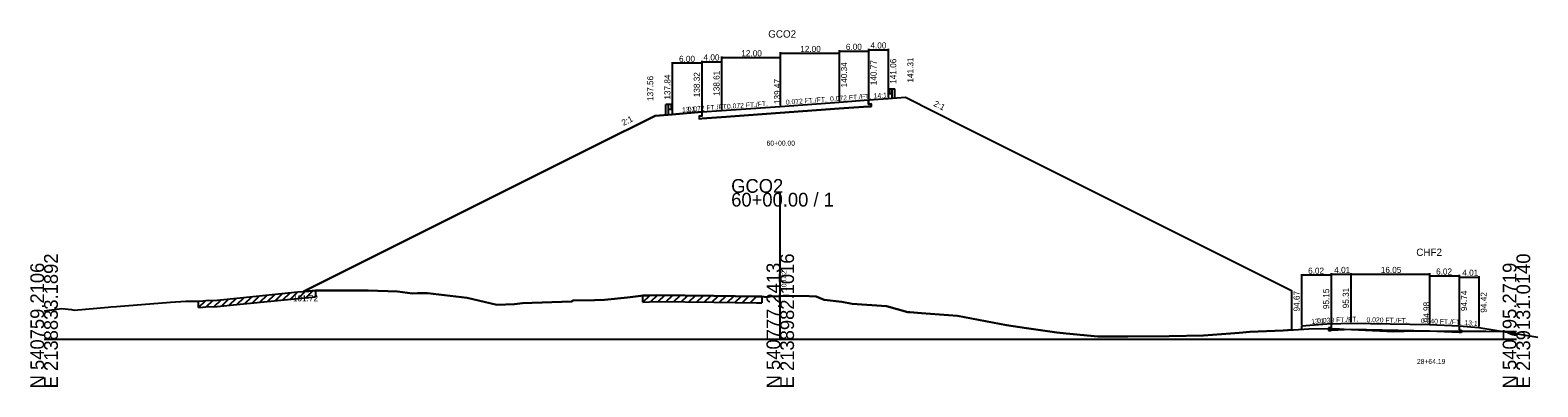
# Model space of a CAD drawing. Extents: x -14327 to 8886, y -10 to 39048.
# Drawn here: x 1997.2 to 2304.4, y 19990.3 to 20063 of the extents above; entities that cross this region are included whole.
import ezdxf

# ---------------------------------------------------------------- set-up
doc = ezdxf.new("R2010")
doc.units = 0
for name, color, linetype in [('Level 1', 7, 'Continuous'), ('Level 20', 7, 'Continuous'), ('Level 5', 7, 'Continuous'), ('Level 53', 7, 'Continuous'), ('Level 54', 7, 'Continuous'), ('Level 55', 7, 'Continuous'), ('Level 7', 7, 'Continuous'), ('RD_GPK_XS_Cell', 7, 'Continuous'), ('RD_XS_EwShp', 7, 'Continuous'), ('RD_XS_ExGround', 7, 'Continuous'), ('RD_XS_ExPaveRet', 7, 'Continuous'), ('RD_XS_Pave', 7, 'Continuous'), ('RD_XS_TX_Baseline', 7, 'Continuous'), ('RD_XS_TX_Elev_EX', 7, 'Continuous'), ('RD_XS_TX_Elev_PR', 7, 'Continuous'), ('RD_XS_TX_Station', 7, 'Continuous')]:
    doc.layers.add(name, color=color, linetype=linetype)

msp = doc.modelspace()

# ---------------------------------------------------------------- linework, layer by layer
at = {"layer": 'Level 1'}
for p, q in [((2172.02, 20050.87), (2172.14, 20050.97)), ((2172.02, 20050.77), (2172.14, 20050.68)), ((2172.02, 20050.34), (2172.14, 20050.44)), ((2172.02, 20050.24), (2172.14, 20050.15)), ((2172.15, 20050.97), (2172.23, 20050.98)), ((2172.15, 20050.15), (2172.23, 20050.13)), ((2172.16, 20050.64), (2172.16, 20050.48)), ((2172.23, 20051.05), (2172.23, 20050.07)), ((2172.23, 20051.05), (2172.78, 20051.05)), ((2172.23, 20050.07), (2172.78, 20050.07)), ((2172.78, 20049.06), (2172.78, 20051.05)), ((2172.78, 20051.05), (2173.34, 20051.05)), ((2173.34, 20049.06), (2173.34, 20051.05)), ((2126.66, 20045.84), (2126.66, 20047.83)), ((2127.22, 20047.83), (2126.66, 20047.83)), ((2127.22, 20045.84), (2127.22, 20047.83)), ((2127.77, 20047.83), (2127.22, 20047.83)), ((2127.77, 20046.86), (2127.22, 20046.86)), ((2127.77, 20047.83), (2127.77, 20046.86)), ((2127.85, 20047.76), (2127.77, 20047.77)), ((2127.85, 20046.93), (2127.77, 20046.92)), ((2127.84, 20047.42), (2127.84, 20047.27)), ((2127.98, 20047.66), (2127.86, 20047.75)), ((2127.98, 20047.56), (2127.86, 20047.47)), ((2127.98, 20047.13), (2127.86, 20047.22)), ((2127.98, 20047.03), (2127.86, 20046.94))]:
    msp.add_line(p, q, dxfattribs=at)
for centre, radius, start, end in [((2172.07, 20050.82), 0.0651, 129.0336, 230.9663), ((2172.07, 20050.29), 0.0651, 129.0336, 230.9663), ((2172.09, 20050.48), 0.0651, 302.9895, 0), ((2172.15, 20050.95), 0.026, 90, 129.0505), ((2172.09, 20050.64), 0.0651, 0, 45), ((2172.15, 20050.17), 0.026, 230.9496, 270), ((2127.91, 20047.42), 0.0651, 135, 180), ((2127.91, 20047.27), 0.0651, 180, 237.0105), ((2127.85, 20047.73), 0.026, 50.9495, 90), ((2127.85, 20046.96), 0.026, 270, 309.0504), ((2127.93, 20047.61), 0.0651, 309.0337, 50.9664), ((2127.93, 20047.08), 0.0651, 309.0337, 50.9664)]:
    msp.add_arc(centre, radius, start, end, dxfattribs=at)
at = {"layer": 'Level 20'}
for p, q in [((2256.2, 20013.3), (2256.2, 20002.87)), ((2262.22, 20013.1), (2256.2, 20013.1)), ((2262.22, 20013.46), (2262.22, 20003.35)), ((2262.22, 20013.3), (2262.22, 20003.35)), ((2262.22, 20013.26), (2266.24, 20013.26)), ((2266.24, 20013.46), (2266.24, 20003.51)), ((2266.24, 20013.26), (2282.29, 20013.26)), ((2282.29, 20013.46), (2282.29, 20003.18)), ((2282.29, 20013.13), (2282.29, 20003.18)), ((2282.29, 20012.93), (2288.31, 20012.93)), ((2288.31, 20013.13), (2288.31, 20002.94)), ((2288.31, 20012.89), (2288.31, 20002.94)), ((2288.31, 20012.69), (2292.33, 20012.69)), ((2292.33, 20012.89), (2292.33, 20002.62)), ((2262.22, 20003.15), (2256.2, 20002.67)), ((2256.2, 20002.67), (2256.2, 20002.02)), ((2262.22, 20002.32), (2261.72, 20002.3)), ((2261.72, 20002.3), (2261.72, 20001.8)), ((2262.22, 20003.15), (2266.24, 20003.31)), ((2262.22, 20003.15), (2262.22, 20002.32)), ((2266.24, 20003.31), (2282.29, 20002.98)), ((2282.29, 20002.98), (2288.31, 20002.74)), ((2288.31, 20002.74), (2288.31, 20001.91)), ((2288.31, 20002.74), (2292.33, 20002.42)), ((2292.33, 20002.42), (2304.37, 20000.42)), ((2261.72, 20001.8), (2262.22, 20001.82)), ((2266.24, 20001.98), (2262.22, 20001.82)), ((2282.29, 20001.65), (2266.24, 20001.98)), ((2288.31, 20001.41), (2282.29, 20001.65)), ((2288.31, 20001.91), (2288.81, 20001.89)), ((2288.81, 20001.39), (2288.31, 20001.41)), ((2288.81, 20001.89), (2288.81, 20001.39))]:
    msp.add_line(p, q, dxfattribs=at)
at = {"layer": 'Level 5'}
for p, q in [((2168, 20048.77), (2168, 20047.94)), ((2134, 20045.49), (2133.5, 20045.45)), ((2133.5, 20045.45), (2133.5, 20044.95)), ((2134, 20046.32), (2134, 20045.49)), ((2150, 20046.14), (2138, 20045.28)), ((2162, 20047), (2150, 20046.14)), ((2168, 20047.44), (2162, 20047)), ((2168, 20047.94), (2168.5, 20047.97)), ((2168.5, 20047.47), (2168, 20047.44)), ((2168.5, 20047.97), (2168.5, 20047.47)), ((2133.5, 20044.95), (2134, 20044.99)), ((2138, 20045.28), (2134, 20044.99))]:
    msp.add_line(p, q, dxfattribs=at)
at = {"layer": 'Level 54'}
for p, q in [((2138, 20057.62), (2138, 20046.81)), ((2150, 20058.49), (2150, 20047.67)), ((2150, 20058.29), (2162, 20058.29)), ((2150, 20057.62), (2150, 20047.67)), ((2162, 20058.92), (2162, 20048.54)), ((2162, 20058.72), (2168, 20058.72)), ((2162, 20058.49), (2162, 20048.54)), ((2168, 20059.21), (2168, 20048.97)), ((2168, 20059.01), (2172, 20059.01)), ((2168, 20058.92), (2168, 20048.97)), ((2172, 20059.21), (2172, 20049.26)), ((2128, 20056.47), (2128, 20046.04)), ((2134, 20056.27), (2128, 20056.27)), ((2134, 20056.76), (2134, 20046.52)), ((2134, 20056.56), (2138, 20056.56)), ((2134, 20056.47), (2134, 20046.52)), ((2138, 20057.42), (2150, 20057.42)), ((2138, 20056.76), (2138, 20046.81))]:
    msp.add_line(p, q, dxfattribs=at)
at = {"layer": 'Level 7'}
for p, q in [((2168, 20048.77), (2172, 20049.06)), ((2172, 20049.06), (2175.5, 20049.31)), ((2175.5, 20049.31), (2187.5, 20043.31)), ((2124.5, 20045.56), (2112.5, 20039.56)), ((2128, 20045.84), (2124.5, 20045.56)), ((2134, 20046.32), (2128, 20045.84)), ((2187.5, 20043.31), (2254.2, 20009.96)), ((2112.5, 20039.56), (2052.83, 20009.72)), ((2254.2, 20009.96), (2254.2, 20001.9))]:
    msp.add_line(p, q, dxfattribs=at)
at = {"layer": 'RD_GPK_XS_Cell'}
for p, q in [((2150, 20000), (2150, 20029.85)), ((2000, 20000), (2150, 20000)), ((2150, 20000), (2300, 20000))]:
    msp.add_line(p, q, dxfattribs=at)
at = {"layer": 'RD_XS_EwShp'}
msp.add_lwpolyline([(2168, 20048.77), (2172, 20049.06), (2175.5, 20049.31), (2187.5, 20043.31), (2254.2, 20009.96), (2254.2, 20001.9), (2252.49, 20001.81), (2245.67, 20001.5), (2243.54, 20001.33), (2241.71, 20001.21), (2236.23, 20000.77), (2229.25, 20000.66), (2220.84, 20000.54), (2218.09, 20000.58), (2214.71, 20000.6), (2208.25, 20001.16), (2206.38, 20001.38), (2200.18, 20002.29), (2196.09, 20002.89), (2186.1, 20004.75), (2178.8, 20005.32), (2176.37, 20005.5), (2176.02, 20005.56), (2171.63, 20006.75), (2164.63, 20007.25), (2162.56, 20007.64), (2158.92, 20008.03), (2157.34, 20008.74), (2155.88, 20008.82), (2151.83, 20008.87), (2150.56, 20008.85), (2150, 20008.82), (2147.97, 20008.69), (2147.26, 20008.59), (2146.25, 20008.72), (2145.13, 20008.73), (2140.81, 20008.81), (2136.44, 20008.85), (2124.72, 20008.98), (2123.33, 20008.94), (2122.02, 20008.89), (2121.56, 20008.85), (2118.89, 20008.5), (2114.16, 20008.07), (2112.12, 20007.95), (2107.81, 20007.89), (2107.47, 20007.72), (2097.49, 20007.35), (2095.85, 20007.15), (2092.25, 20007.02), (2086.2, 20008.42), (2083.89, 20008.75), (2078.1, 20009.42), (2076.07, 20009.41), (2075.06, 20009.33), (2071.99, 20009.76), (2066, 20009.94), (2063.81, 20009.95), (2062.62, 20009.93), (2055.31, 20009.93), (2053.96, 20009.81), (2052.83, 20009.72), (2112.5, 20039.56), (2124.5, 20045.56), (2128, 20045.84), (2134, 20046.32), (2134, 20045.49), (2133.5, 20045.45), (2133.5, 20044.95), (2134, 20044.99), (2138, 20045.28), (2150, 20046.14), (2162, 20047), (2168, 20047.44), (2168.5, 20047.47), (2168.5, 20047.97), (2168, 20047.94)], close=True, dxfattribs=at)
at = {"layer": 'RD_XS_ExGround'}
for p, q in [((2039.94, 20008.44), (2051.69, 20009.64)), ((2051.69, 20009.64), (2053.96, 20009.81)), ((2053.96, 20009.81), (2055.31, 20009.93)), ((2055.31, 20009.93), (2062.62, 20009.93)), ((2062.62, 20009.93), (2063.81, 20009.95)), ((2063.81, 20009.95), (2066, 20009.94)), ((2066, 20009.94), (2071.99, 20009.76)), ((2071.99, 20009.76), (2075.06, 20009.33)), ((2075.06, 20009.33), (2076.07, 20009.41)), ((2076.07, 20009.41), (2078.1, 20009.42)), ((2078.1, 20009.42), (2083.89, 20008.75)), ((2083.89, 20008.75), (2086.2, 20008.42)), ((2114.16, 20008.07), (2118.89, 20008.5)), ((2118.89, 20008.5), (2121.56, 20008.85)), ((2121.56, 20008.85), (2122.02, 20008.89)), ((2122.02, 20008.89), (2123.33, 20008.94)), ((2123.33, 20008.94), (2124.72, 20008.98)), ((2124.72, 20008.98), (2136.44, 20008.85)), ((2136.44, 20008.85), (2140.81, 20008.81)), ((2140.81, 20008.81), (2145.13, 20008.73)), ((2145.13, 20008.73), (2146.25, 20008.72)), ((2146.25, 20008.72), (2147.26, 20008.59)), ((2147.26, 20008.59), (2147.97, 20008.69)), ((2147.97, 20008.69), (2150, 20008.82)), ((2150, 20008.82), (2150.56, 20008.85)), ((2150.56, 20008.85), (2151.83, 20008.87)), ((2151.83, 20008.87), (2155.88, 20008.82)), ((2155.88, 20008.82), (2157.34, 20008.74)), ((2157.34, 20008.74), (2158.92, 20008.03)), ((2000, 20005.81), (2003.64, 20006.26)), ((2003.64, 20006.26), (2005.56, 20006.04)), ((2005.56, 20006.04), (2006.13, 20005.95)), ((2006.13, 20005.95), (2013.07, 20006.56)), ((2013.07, 20006.56), (2013.61, 20006.61)), ((2013.61, 20006.61), (2014.72, 20006.69)), ((2014.72, 20006.69), (2025.77, 20007.56)), ((2025.77, 20007.56), (2028.91, 20007.74)), ((2028.91, 20007.74), (2030.94, 20007.77)), ((2030.94, 20007.77), (2031.46, 20007.75)), ((2031.46, 20007.75), (2032.32, 20007.82)), ((2032.32, 20007.82), (2033.6, 20007.95)), ((2033.6, 20007.95), (2034.57, 20007.92)), ((2034.57, 20007.92), (2039.94, 20008.44)), ((2086.2, 20008.42), (2092.25, 20007.02)), ((2092.25, 20007.02), (2095.85, 20007.15)), ((2095.85, 20007.15), (2097.49, 20007.35)), ((2097.49, 20007.35), (2107.47, 20007.72)), ((2107.47, 20007.72), (2107.81, 20007.89)), ((2107.81, 20007.89), (2112.12, 20007.95)), ((2112.12, 20007.95), (2114.16, 20008.07)), ((2158.92, 20008.03), (2162.56, 20007.64)), ((2162.56, 20007.64), (2164.63, 20007.25)), ((2164.63, 20007.25), (2171.63, 20006.75)), ((2171.63, 20006.75), (2176.02, 20005.56)), ((2176.02, 20005.56), (2176.37, 20005.5)), ((2176.37, 20005.5), (2178.8, 20005.32)), ((2178.8, 20005.32), (2186.1, 20004.75)), ((2186.1, 20004.75), (2196.09, 20002.89)), ((2196.09, 20002.89), (2200.18, 20002.29)), ((2200.18, 20002.29), (2206.38, 20001.38)), ((2206.38, 20001.38), (2208.25, 20001.16)), ((2208.25, 20001.16), (2214.71, 20000.6)), ((2214.71, 20000.6), (2218.09, 20000.58)), ((2218.09, 20000.58), (2220.84, 20000.54)), ((2220.84, 20000.54), (2229.25, 20000.66)), ((2229.25, 20000.66), (2236.23, 20000.77)), ((2236.23, 20000.77), (2241.71, 20001.21)), ((2241.71, 20001.21), (2243.54, 20001.33)), ((2243.54, 20001.33), (2245.67, 20001.5)), ((2245.67, 20001.5), (2252.49, 20001.81)), ((2252.49, 20001.81), (2257.67, 20002.1)), ((2257.67, 20002.1), (2263.01, 20002.2)), ((2263.01, 20002.2), (2264.87, 20002.09)), ((2264.87, 20002.09), (2267.85, 20001.94)), ((2267.85, 20001.94), (2275.05, 20001.61)), ((2275.05, 20001.61), (2279.32, 20001.72)), ((2279.32, 20001.72), (2285.89, 20001.63)), ((2285.89, 20001.63), (2293.74, 20001.67)), ((2293.74, 20001.67), (2299.12, 20001.57)), ((2299.12, 20001.57), (2300, 20001.57))]:
    msp.add_line(p, q, dxfattribs=at)
at = {"layer": 'RD_XS_ExPaveRet'}
for p, q in [((2039.26, 20007.07), (2040.77, 20008.52)), ((2040.82, 20007.23), (2042.33, 20008.68)), ((2042.38, 20007.39), (2043.89, 20008.84)), ((2043.94, 20007.55), (2045.45, 20009)), ((2045.5, 20007.71), (2047.01, 20009.16)), ((2047.06, 20007.86), (2048.58, 20009.32)), ((2048.62, 20008.02), (2050.14, 20009.48)), ((2050.18, 20008.18), (2051.7, 20009.64)), ((2051.69, 20008.34), (2053.96, 20008.51)), ((2051.74, 20008.34), (2053.22, 20009.76)), ((2053.3, 20008.46), (2054.78, 20009.89)), ((2053.96, 20008.51), (2055.31, 20008.63)), ((2055.31, 20009.93), (2055.31, 20008.63)), ((2122.02, 20007.59), (2123.42, 20008.94)), ((2122.02, 20007.59), (2122.02, 20008.89)), ((2123.58, 20007.64), (2124.96, 20008.98)), ((2125.14, 20007.67), (2126.47, 20008.96)), ((2126.7, 20007.66), (2128.03, 20008.94)), ((2128.26, 20007.64), (2129.59, 20008.93)), ((2129.82, 20007.62), (2131.16, 20008.91)), ((2131.38, 20007.61), (2132.72, 20008.89)), ((2132.94, 20007.59), (2134.28, 20008.88)), ((2134.5, 20007.57), (2135.84, 20008.86)), ((2136.06, 20007.56), (2137.4, 20008.85)), ((2137.62, 20007.54), (2138.96, 20008.83)), ((2139.18, 20007.53), (2140.52, 20008.82)), ((2140.74, 20007.51), (2142.07, 20008.79)), ((2142.3, 20007.48), (2143.63, 20008.76)), ((2143.86, 20007.45), (2145.19, 20008.73)), ((2146.25, 20008.72), (2146.25, 20007.42)), ((2031.46, 20006.45), (2032.95, 20007.89)), ((2031.46, 20006.45), (2031.46, 20007.75)), ((2031.46, 20006.45), (2032.32, 20006.52)), ((2032.32, 20006.52), (2033.6, 20006.65)), ((2033.02, 20006.59), (2034.41, 20007.93)), ((2033.6, 20006.65), (2034.57, 20006.62)), ((2034.57, 20006.62), (2039.94, 20007.14)), ((2034.58, 20006.62), (2036.08, 20008.07)), ((2036.14, 20006.77), (2037.64, 20008.22)), ((2037.7, 20006.92), (2039.2, 20008.37)), ((2039.94, 20007.14), (2051.69, 20008.34)), ((2122.02, 20007.59), (2123.33, 20007.64)), ((2123.33, 20007.64), (2124.72, 20007.68)), ((2124.72, 20007.68), (2136.44, 20007.55)), ((2136.44, 20007.55), (2140.81, 20007.51)), ((2140.81, 20007.51), (2145.13, 20007.43)), ((2145.13, 20007.43), (2146.25, 20007.42))]:
    msp.add_line(p, q, dxfattribs=at)
at = {"layer": 'RD_XS_Pave'}
for p, q in [((2162, 20048.34), (2168, 20048.77)), ((2134, 20046.32), (2138, 20046.61)), ((2138, 20046.61), (2150, 20047.47)), ((2150, 20047.47), (2162, 20048.34))]:
    msp.add_line(p, q, dxfattribs=at)

# ---------------------------------------------------------------- texts
at = {"layer": 'Level 20'}
for s, height, p in [('CHF2', 1.5, (2279.6, 20016.98)), ('6.02', 1.25, (2257.55, 20013.35)), ('4.01', 1.25, (2262.88, 20013.51)), ('16.05', 1.25, (2272.37, 20013.51)), ('6.02', 1.25, (2283.63, 20013.18)), ('4.01', 1.25, (2288.97, 20012.94)), ('28+64.19', 1, (2279.72, 19994.98))]:
    msp.add_text(s, height=height, dxfattribs=at).set_placement(p)
for s, height, rotation, p in [('94.67', 1.25, 90, (2255.83, 20005.67)), ('95.15', 1.25, 90, (2261.85, 20006.15)), ('95.31', 1.25, 90, (2265.86, 20006.31)), ('94.74', 1.25, 90, (2289.94, 20005.74)), ('94.42', 1.25, 90, (2293.95, 20005.42)), (' 94.98', 1.25, 90, (2282.29, 20002.98)), ('13:1', 1, 4.5586, (2258.24, 20003.09)), ('0.039 FT./FT.', 1, 2.2584, (2259.43, 20003.29)), ('0.020 FT./FT.', 1, 358.8336, (2269.45, 20003.49)), ('0.040 FT./FT.', 1, 357.6928, (2280.54, 20003.3)), ('13:1', 1, 355.4414, (2289.38, 20002.91))]:
    msp.add_text(s, height=height, rotation=rotation, dxfattribs=at).set_placement(p)
at = {"layer": 'Level 53'}
for s, rotation, p in [('138.61', 90, (2137.63, 20049.61)), ('140.34', 90, (2163.62, 20051.34)), ('140.77', 90, (2169.63, 20051.77)), ('141.06', 90, (2173.63, 20052.06)), ('141.31', 90, (2177.13, 20052.31)), ('137.56', 90, (2124.12, 20048.56)), ('137.84', 90, (2127.62, 20048.84)), ('138.32', 90, (2133.62, 20049.32)), ('2:1', 333.4349, (2181.11, 20047.62)), ('2:1', 26.5651, (2118.05, 20043.46))]:
    msp.add_text(s, height=1.25, rotation=rotation, dxfattribs=at).set_placement(p)
msp.add_text('101.72', height=1.25, dxfattribs=at).set_placement((2050.7, 20007.72))
at = {"layer": 'Level 54'}
for s, p in [('6.00', (2129.37, 20056.52)), ('4.00', (2134.37, 20056.81)), ('12.00', (2142.07, 20057.67)), ('12.00', (2154.07, 20058.54)), ('6.00', (2163.37, 20058.97)), ('4.00', (2168.37, 20059.26))]:
    msp.add_text(s, height=1.25, dxfattribs=at).set_placement(p)
at = {"layer": 'Level 55'}
for s, rotation, p in [('0.072 FT./FT.', 4.1182, (2139.18, 20046.95)), ('0.072 FT./FT.', 4.1182, (2151.18, 20047.81)), ('0.072 FT./FT.', 4.1182, (2160.18, 20048.46)), ('14:1', 4.1182, (2169.08, 20049.1)), ('13:1', 4.5739, (2130.03, 20046.25)), ('0.072 FT./FT.', 4.1182, (2131.18, 20046.37))]:
    msp.add_text(s, height=1, rotation=rotation, dxfattribs=at).set_placement(p)
at = {"layer": 'RD_GPK_XS_Cell'}
for s, p in [('GCO2', (2140, 20029.85)), ('60+00.00 / 1', (2140, 20027.05))]:
    msp.add_text(s, height=2.8, dxfattribs=at).set_placement(p)
for s, p in [('N 540759.2106', (2000, 19990)), ('E 2138833.1892', (2002.8, 19990)), ('N 540777.2413', (2150, 19990)), ('E 2138982.1016', (2152.8, 19990)), ('N 540795.2719', (2300, 19990)), ('E 2139131.0140', (2302.8, 19990))]:
    msp.add_text(s, height=2.8, rotation=90, dxfattribs=at).set_placement(p)
at = {"layer": 'RD_XS_TX_Baseline'}
msp.add_text('GCO2', height=1.5, dxfattribs=at).set_placement((2147.55, 20061.47))
at = {"layer": 'RD_XS_TX_Elev_EX'}
msp.add_text('100.82', height=1, rotation=90, dxfattribs=at).set_placement((2151.25, 20009.82))
at = {"layer": 'RD_XS_TX_Elev_PR'}
msp.add_text(' 139.47', height=1.25, rotation=90, dxfattribs=at).set_placement((2150, 20047.47))
at = {"layer": 'RD_XS_TX_Station'}
msp.add_text('60+00.00', height=1, dxfattribs=at).set_placement((2147.21, 20039.47))

doc.saveas('drawing.dxf')
